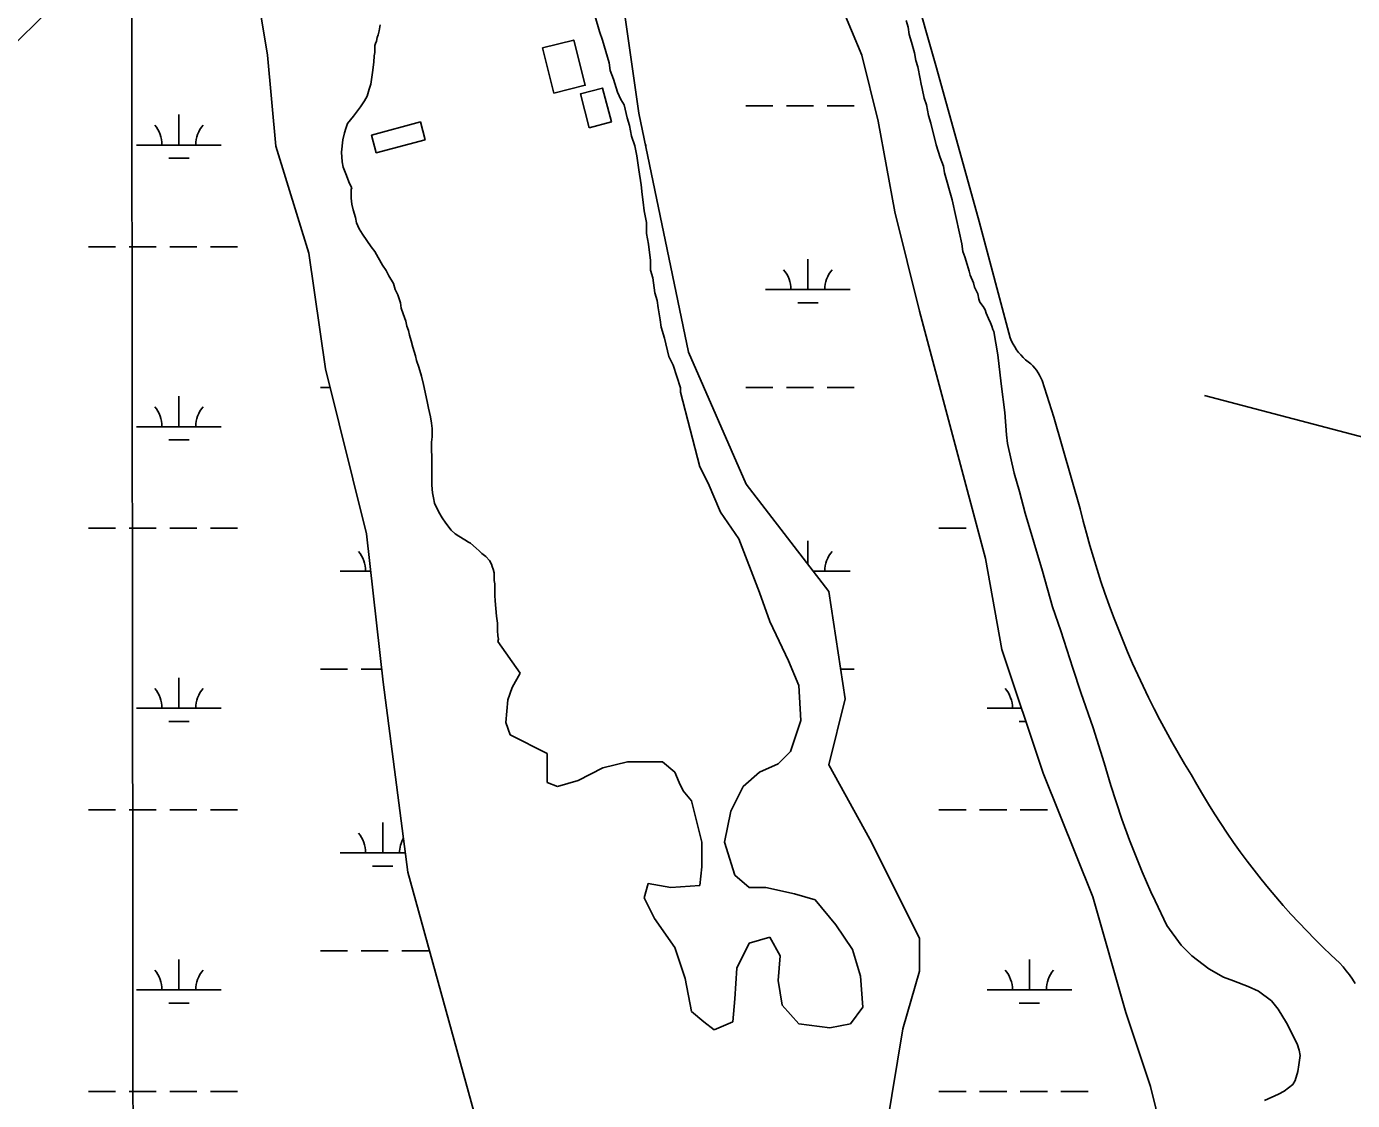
# Model space of a CAD drawing. Extents: x 3297772 to 3335630, y 634068 to 659439.
# Drawn here: x 3322784 to 3324349, y 655548 to 656816 of the extents above; entities that cross this region are included whole.
import ezdxf

# ---------------------------------------------------------------- set-up
doc = ezdxf.new("R2010")
doc.units = 0
for name, color, linetype in [('V-BLDG-OTLN', 7, 'Continuous'), ('V-DTCH-CNTR', 7, 'Continuous'), ('V-GRID-MAJR', 7, 'Continuous'), ('V-SITE-VEGE', 7, 'Continuous'), ('V-WETL-SWMP', 7, 'Continuous')]:
    doc.layers.add(name, color=color, linetype=linetype)

msp = doc.modelspace()

# ---------------------------------------------------------------- linework, layer by layer
at = {"layer": 'V-BLDG-OTLN'}
for points in [[(3323406.4, 656737.4), (3323392.9, 656790.8), (3323429.8, 656800.1), (3323443.3, 656746.8)], [(3323448, 656696.5), (3323437.5, 656736.6), (3323463.7, 656743.4), (3323474.1, 656703.4)], [(3323254.4, 656682.5), (3323196.7, 656667), (3323191.1, 656687.8), (3323248.8, 656703.4)]]:
    msp.add_lwpolyline(points, close=True, dxfattribs=at)
at = {"layer": 'V-DTCH-CNTR'}
for points in [[(3324352.1, 655685.9), (3324348.7, 655691), (3324345.2, 655696), (3324341.5, 655700.9), (3324337.7, 655705.6), (3324333.7, 655710.2), (3324323.7, 655719.4), (3324313.9, 655728.8), (3324304.3, 655738.3), (3324294.8, 655748), (3324285.4, 655757.8), (3324276.2, 655767.7), (3324267.2, 655777.8), (3324258.3, 655788.1), (3324249.6, 655798.4), (3324241, 655809), (3324232.7, 655819.6), (3324224.4, 655830.4), (3324216.4, 655841.3), (3324208.5, 655852.3), (3324200.8, 655863.5), (3324193.3, 655874.8), (3324186, 655886.2), (3324178.8, 655897.7), (3324171.9, 655909.3), (3324165.1, 655921), (3324158.5, 655932.8), (3324150.7, 655945.5), (3324143.2, 655958.3), (3324135.8, 655971.1), (3324128.6, 655984.1), (3324121.6, 655997.2), (3324114.8, 656010.4), (3324108.1, 656023.6), (3324101.7, 656037), (3324095.4, 656050.4), (3324089.3, 656063.9), (3324083.4, 656077.5), (3324077.7, 656091.2), (3324072.1, 656105), (3324066.8, 656118.8), (3324061.6, 656132.8), (3324056.7, 656146.7), (3324051.9, 656160.8), (3324047.4, 656174.9), (3324043, 656189.1), (3324038.8, 656203.3), (3324034.8, 656217.6), (3324031.1, 656231.9), (3324027.5, 656246.3), (3323996.4, 656354.7), (3323982.4, 656397.9), (3323981.1, 656401.1), (3323979.6, 656404.2), (3323977.9, 656407.2), (3323976, 656410.1), (3323973.9, 656412.7), (3323971.6, 656415.3), (3323969.1, 656417.6), (3323965.9, 656420), (3323962.9, 656422.6), (3323960, 656425.3), (3323957.3, 656428.2), (3323954.8, 656431.2), (3323952.4, 656434.4), (3323950.2, 656437.7), (3323948.2, 656441.1), (3323946.4, 656444.7), (3323944.8, 656448.3), (3323908.3, 656585.7), (3323857.8, 656767.2), (3323801.1, 656966.7)], [(3324385, 656324.8), (3324174, 656380.3)]]:
    msp.add_lwpolyline(points, dxfattribs=at)
at = {"layer": 'V-GRID-MAJR'}
msp.add_spline([(3322928.3, 639468), (3322924.7, 642495.6), (3322917.7, 648556.9), (3322910.6, 654618.3), (3322907.1, 657652)], degree=3, dxfattribs=at)
at = {"layer": 'V-SITE-VEGE'}
for p, q in [((3323460, 656810.3), (3323455, 656828.1)), ((3323200.1, 656811), (3323198.8, 656806.5)), ((3323201.4, 656818), (3323200.1, 656811)), ((3323463.8, 656800), (3323460, 656810.3)), ((3323822, 656823.3), (3323824.5, 656815.6)), ((3323824.5, 656815.6), (3323825.8, 656806.7)), ((3323195.6, 656796.3), (3323194.9, 656793.8)), ((3323194.9, 656793.8), (3323194.9, 656785.5)), ((3323196.9, 656798.9), (3323195.6, 656796.3)), ((3323197.5, 656803.3), (3323196.9, 656798.9)), ((3323198.8, 656806.5), (3323197.5, 656803.3)), ((3323471.4, 656773.3), (3323463.8, 656800)), ((3323825.8, 656806.7), (3323828.3, 656797.8)), ((3323828.3, 656797.8), (3323832.1, 656785)), ((3323194.3, 656781.7), (3323193.6, 656774)), ((3323194.9, 656785.5), (3323194.3, 656781.7)), ((3323832.1, 656785), (3323833.3, 656776.1)), ((3323192.3, 656761.9), (3323191, 656753.6)), ((3323193.6, 656774), (3323192.3, 656761.9)), ((3323472.7, 656764.3), (3323471.4, 656773.3)), ((3323476.5, 656754.1), (3323472.7, 656764.3)), ((3323833.3, 656776.1), (3323835.9, 656768.4)), ((3323835.9, 656768.4), (3323838.4, 656754.4)), ((3323190.3, 656747.9), (3323188.4, 656742.2)), ((3323191, 656753.6), (3323190.3, 656747.9)), ((3323481.5, 656738.8), (3323476.5, 656754.1)), ((3323838.4, 656754.4), (3323839.6, 656748)), ((3323839.6, 656748), (3323840.9, 656742.9)), ((3323185.8, 656733.9), (3323182.6, 656728.2)), ((3323188.4, 656742.2), (3323185.8, 656733.9)), ((3323485.3, 656729.9), (3323481.5, 656738.8)), ((3323840.9, 656742.9), (3323843.4, 656731.5)), ((3323843.4, 656731.5), (3323845.9, 656723.8)), ((3323174.3, 656716.7), (3323169.8, 656710.4)), ((3323178.2, 656721.2), (3323174.3, 656716.7)), ((3323182.6, 656728.2), (3323178.2, 656721.2)), ((3323489.1, 656723.5), (3323485.3, 656729.9)), ((3323492.9, 656708.2), (3323489.1, 656723.5)), ((3323845.9, 656723.8), (3323847.2, 656717.4)), ((3323847.2, 656717.4), (3323848.5, 656711.1)), ((3323162.8, 656701.5), (3323160.9, 656695.7)), ((3323169.8, 656710.4), (3323162.8, 656701.5)), ((3323495.4, 656699.3), (3323492.9, 656708.2)), ((3323497.9, 656686.5), (3323495.4, 656699.3)), ((3323848.5, 656711.1), (3323851, 656702.1)), ((3323851, 656702.1), (3323857.3, 656676.6)), ((3323159, 656690.7), (3323157, 656682.4)), ((3323160.9, 656695.7), (3323159, 656690.7)), ((3323501.7, 656675.1), (3323497.9, 656686.5)), ((3323157, 656682.4), (3323155.7, 656667.7)), ((3323504.2, 656663.6), (3323501.7, 656675.1)), ((3323857.3, 656676.6), (3323862.3, 656661.3)), ((3323155.7, 656667.7), (3323156.3, 656656.2)), ((3323156.3, 656656.2), (3323157.6, 656649.9)), ((3323506.7, 656647), (3323504.2, 656663.6)), ((3323862.3, 656661.3), (3323866.1, 656651.1)), ((3323157.6, 656649.9), (3323160.7, 656642.2)), ((3323160.7, 656642.2), (3323165.2, 656630.7)), ((3323509.2, 656629.2), (3323506.7, 656647)), ((3323866.1, 656651.1), (3323867.4, 656643.5)), ((3323867.4, 656643.5), (3323876.2, 656611.6)), ((3323165.2, 656630.7), (3323167.7, 656625.6)), ((3323167.1, 656623.7), (3323167, 656613.5)), ((3323167.7, 656625.6), (3323167.1, 656623.7)), ((3323510.5, 656617.7), (3323509.2, 656629.2)), ((3323167, 656613.5), (3323167.7, 656606.5)), ((3323167.7, 656606.5), (3323169.5, 656599.5)), ((3323511.7, 656608.8), (3323510.5, 656617.7)), ((3323513, 656598.6), (3323511.7, 656608.8)), ((3323876.2, 656611.6), (3323885, 656572.1)), ((3323169.5, 656599.5), (3323172.1, 656590.6)), ((3323172.1, 656590.6), (3323173.3, 656584.2)), ((3323515.5, 656584.5), (3323513, 656598.6)), ((3323173.3, 656584.2), (3323176.5, 656577.2)), ((3323176.5, 656577.2), (3323180.3, 656570.8)), ((3323515.5, 656571.8), (3323515.5, 656584.5)), ((3323180.3, 656570.8), (3323190.5, 656556.1)), ((3323518, 656559), (3323515.5, 656571.8)), ((3323520.5, 656539.9), (3323518, 656559)), ((3323885, 656572.1), (3323887.6, 656559.3)), ((3323887.6, 656559.3), (3323888.8, 656550.4)), ((3323190.5, 656556.1), (3323194.9, 656550.4)), ((3323194.9, 656550.4), (3323198.7, 656543.3)), ((3323198.7, 656543.3), (3323203.8, 656534.4)), ((3323888.8, 656550.4), (3323891.3, 656544)), ((3323891.3, 656544), (3323893.9, 656535.1)), ((3323203.8, 656534.4), (3323208.2, 656528)), ((3323208.2, 656528), (3323211.4, 656521.6)), ((3323520.4, 656528.4), (3323520.5, 656539.9)), ((3323523, 656519.5), (3323520.4, 656528.4)), ((3323893.9, 656535.1), (3323896.4, 656527.4)), ((3323896.4, 656527.4), (3323897.6, 656522.3)), ((3323211.4, 656521.6), (3323217.1, 656512.7)), ((3323217.1, 656512.7), (3323219, 656505.7)), ((3323525.5, 656501.7), (3323523, 656519.5)), ((3323897.6, 656522.3), (3323901.4, 656513.4)), ((3323901.4, 656513.4), (3323902.7, 656508.3)), ((3323219, 656505.7), (3323222.2, 656499.3)), ((3323222.2, 656499.3), (3323225.3, 656489.8)), ((3323528, 656492.7), (3323525.5, 656501.7)), ((3323902.7, 656508.3), (3323906.5, 656500.6)), ((3323906.5, 656500.6), (3323907.8, 656494.3)), ((3323225.3, 656489.8), (3323225.9, 656483.4)), ((3323225.9, 656483.4), (3323228.5, 656477)), ((3323529.2, 656483.8), (3323528, 656492.7)), ((3323531.8, 656469.8), (3323529.2, 656483.8)), ((3323907.8, 656494.3), (3323909, 656490.4)), ((3323909, 656490.4), (3323912.8, 656485.3)), ((3323912.8, 656485.3), (3323915.4, 656481.5)), ((3323915.4, 656481.5), (3323916.6, 656477.7)), ((3323228.5, 656477), (3323231.6, 656468.1)), ((3323231.6, 656468.1), (3323232.9, 656462.3)), ((3323533, 656460.9), (3323531.8, 656469.8)), ((3323916.6, 656477.7), (3323919.2, 656471.3)), ((3323919.2, 656471.3), (3323921.7, 656466.2)), ((3323921.7, 656466.2), (3323923, 656462.3)), ((3323232.9, 656462.3), (3323234.8, 656457.2)), ((3323234.8, 656457.2), (3323236, 656451.5)), ((3323236, 656451.5), (3323237.9, 656445.1)), ((3323536.8, 656448.1), (3323533, 656460.9)), ((3323923, 656462.3), (3323924.2, 656458.5)), ((3323924.2, 656458.5), (3323925.5, 656456)), ((3323925.5, 656456), (3323930.3, 656428.4)), ((3323237.9, 656445.1), (3323239.8, 656437.5)), ((3323239.8, 656437.5), (3323243, 656427.3)), ((3323541.8, 656426.4), (3323536.8, 656448.1)), ((3323243, 656427.3), (3323244.2, 656421.5)), ((3323244.2, 656421.5), (3323246.8, 656413.9)), ((3323546.9, 656416.2), (3323541.8, 656426.4)), ((3323930.3, 656428.4), (3323934.2, 656394.1)), ((3323246.8, 656413.9), (3323249.9, 656403)), ((3323249.9, 656403), (3323252.5, 656393.5)), ((3323555.7, 656389.4), (3323546.9, 656416.2)), ((3323252.5, 656393.5), (3323256.9, 656373.1)), ((3323555.7, 656384.3), (3323555.7, 656389.4)), ((3323934.2, 656394.1), (3323938.6, 656360.3)), ((3323256.9, 656373.1), (3323258.1, 656365.4)), ((3323578.4, 656296.2), (3323555.7, 656384.3)), ((3323258.1, 656365.4), (3323260.6, 656355.2)), ((3323260.6, 656355.2), (3323261.9, 656347.6)), ((3323938.6, 656360.3), (3323940.6, 656333.8)), ((3323261.9, 656347.6), (3323262.5, 656341.2)), ((3323262.5, 656341.2), (3323262.5, 656331.6)), ((3323262.5, 656331.6), (3323261.8, 656325.3)), ((3323261.8, 656325.3), (3323261.8, 656318.2)), ((3323940.6, 656333.8), (3323941.5, 656323.5)), ((3323261.8, 656318.2), (3323262.4, 656306.1)), ((3323941.5, 656323.5), (3323949.7, 656288.8)), ((3323262.4, 656306.1), (3323262.3, 656274.3)), ((3323588.2, 656276.7), (3323578.4, 656296.2)), ((3323949.7, 656288.8), (3323956, 656266.9)), ((3323262.3, 656274.3), (3323262.9, 656265.4)), ((3323262.9, 656265.4), (3323264.2, 656259.6)), ((3323602.8, 656242.6), (3323588.2, 656276.7)), ((3323956, 656266.9), (3323962.7, 656241.4)), ((3323264.2, 656259.6), (3323265.4, 656253.2)), ((3323265.4, 656253.2), (3323270.5, 656242.4)), ((3323270.5, 656242.4), (3323274.3, 656236)), ((3323274.3, 656236), (3323278.8, 656229.6)), ((3323624.7, 656210.9), (3323602.8, 656242.6)), ((3323962.7, 656241.4), (3323983, 656172.7)), ((3323278.8, 656229.6), (3323285.1, 656221.3)), ((3323285.1, 656221.3), (3323289.6, 656216.9)), ((3323289.6, 656216.9), (3323294, 656214.3)), ((3323294, 656214.3), (3323301, 656209.8)), ((3323301, 656209.8), (3323305.5, 656207.3)), ((3323305.5, 656207.3), (3323308, 656206)), ((3323308, 656206), (3323314.4, 656200.2)), ((3323314.4, 656200.2), (3323318.2, 656197)), ((3323649, 656147.5), (3323624.7, 656210.9)), ((3323318.2, 656197), (3323321.4, 656193.8)), ((3323321.4, 656193.8), (3323325.8, 656190)), ((3323325.8, 656190), (3323330.3, 656185.5)), ((3323330.3, 656185.5), (3323332.8, 656181.1)), ((3323332.8, 656181.1), (3323333.4, 656178.5)), ((3323333.4, 656178.5), (3323334.7, 656175.3)), ((3323334.7, 656175.3), (3323335.9, 656170.8)), ((3323335.9, 656170.8), (3323335.9, 656161.9)), ((3323983, 656172.7), (3323994.9, 656130.7)), ((3323335.9, 656161.9), (3323336.6, 656158.1)), ((3323336.6, 656158.1), (3323336.5, 656144.1)), ((3323336.5, 656144.1), (3323337.1, 656137.7)), ((3323337.1, 656137.7), (3323338.4, 656119.9)), ((3323661.2, 656113.4), (3323649, 656147.5)), ((3323994.9, 656130.7), (3324004.5, 656102.3)), ((3323338.4, 656119.9), (3323339.6, 656111.6)), ((3323339.6, 656111.6), (3323339.6, 656102.7)), ((3323683.1, 656067.1), (3323661.2, 656113.4)), ((3323339.6, 656102.7), (3323340.2, 656096.3)), ((3323340.2, 656096.3), (3323340.8, 656092.5)), ((3323340.8, 656092.5), (3323340.2, 656089.9)), ((3323340.2, 656089.9), (3323366.6, 656052.5)), ((3324004.5, 656102.3), (3324018.7, 656058.4)), ((3323695.3, 656037.9), (3323683.1, 656067.1)), ((3324018.7, 656058.4), (3324028.4, 656029.4)), ((3323366.6, 656052.5), (3323356.9, 656035.5)), ((3323356.9, 656035.5), (3323352, 656020.8)), ((3323697.7, 655996.5), (3323695.3, 656037.9)), ((3324028.4, 656029.4), (3324042.6, 655987.9)), ((3323352, 656020.8), (3323349.6, 655994)), ((3323685.6, 655959.9), (3323697.7, 655996.5)), ((3323349.6, 655994), (3323354.5, 655979.4)), ((3323354.5, 655979.4), (3323398.3, 655957.5)), ((3324042.6, 655987.9), (3324055.6, 655946.5)), ((3323398.3, 655957.5), (3323398.3, 655923.4)), ((3323671, 655945.3), (3323685.6, 655959.9)), ((3323434.8, 655925.8), (3323464, 655940.4)), ((3323464, 655940.4), (3323493.2, 655947.7)), ((3323493.2, 655947.7), (3323534.6, 655947.7)), ((3323534.6, 655947.7), (3323549.2, 655935.6)), ((3323549.2, 655935.6), (3323554.1, 655923.4)), ((3323629.6, 655918.5), (3323649, 655935.6)), ((3323649, 655935.6), (3323671, 655945.3)), ((3324055.6, 655946.5), (3324063.5, 655919.8)), ((3323398.3, 655923.4), (3323410.5, 655918.5)), ((3323410.5, 655918.5), (3323434.8, 655925.8)), ((3323554.1, 655923.4), (3323559, 655913.6)), ((3323615, 655889.3), (3323629.6, 655918.5)), ((3324063.5, 655919.8), (3324076.5, 655880.1)), ((3323559, 655913.6), (3323568.7, 655901.5)), ((3323568.7, 655901.5), (3323580.9, 655852.7)), ((3323607.7, 655852.7), (3323615, 655889.3)), ((3324076.5, 655880.1), (3324085.7, 655855.3)), ((3324085.7, 655855.3), (3324100.5, 655817.9)), ((3323580.9, 655852.7), (3323580.9, 655823.5)), ((3323619.8, 655813.7), (3323607.7, 655852.7)), ((3323580.9, 655823.5), (3323578.4, 655801.6)), ((3323636.9, 655799.1), (3323619.8, 655813.7)), ((3324100.5, 655817.9), (3324110.8, 655794.2)), ((3323517.6, 655804), (3323512.7, 655786.9)), ((3323544.4, 655799.1), (3323517.6, 655804)), ((3323578.4, 655801.6), (3323544.4, 655799.1)), ((3323656.3, 655799.1), (3323636.9, 655799.1)), ((3323690.4, 655791.8), (3323656.3, 655799.1)), ((3323714.8, 655784.5), (3323690.4, 655791.8)), ((3324110.8, 655794.2), (3324116, 655783.5)), ((3323512.7, 655786.9), (3323524.9, 655762.6)), ((3323739.1, 655755.3), (3323714.8, 655784.5)), ((3324116, 655783.5), (3324129.8, 655754.4)), ((3323524.9, 655762.6), (3323549.2, 655728.5)), ((3323758.6, 655726), (3323739.1, 655755.3)), ((3324129.8, 655754.4), (3324146.6, 655731.2)), ((3323622.3, 655704.1), (3323636.9, 655733.3)), ((3323636.9, 655733.3), (3323661.2, 655740.6)), ((3323661.2, 655740.6), (3323673.4, 655718.7)), ((3324146.6, 655731.2), (3324159.4, 655718.6)), ((3323549.2, 655728.5), (3323561.4, 655691.9)), ((3323673.4, 655718.7), (3323671, 655689.5)), ((3323768.3, 655694.4), (3323758.6, 655726)), ((3324159.4, 655718.6), (3324179.2, 655703)), ((3323619.8, 655667.6), (3323622.3, 655704.1)), ((3324179.2, 655703), (3324196.8, 655693.4)), ((3323561.4, 655691.9), (3323568.7, 655652.9)), ((3323671, 655689.5), (3323675.8, 655660.2)), ((3323770.8, 655657.8), (3323768.3, 655694.4)), ((3324196.8, 655693.4), (3324208.5, 655689.1)), ((3324208.5, 655689.1), (3324225.6, 655682.4)), ((3324225.6, 655682.4), (3324237.9, 655676.9)), ((3323617.4, 655640.7), (3323619.8, 655667.6)), ((3324237.9, 655676.9), (3324253.1, 655665.5)), ((3323568.7, 655652.9), (3323583.3, 655640.7)), ((3323675.8, 655660.2), (3323695.3, 655638.3)), ((3323756.2, 655638.3), (3323770.8, 655657.8)), ((3324253.1, 655665.5), (3324261.2, 655655.4)), ((3324261.2, 655655.4), (3324271, 655639.3)), ((3323583.3, 655640.7), (3323595.5, 655631)), ((3323595.5, 655631), (3323617.4, 655640.7)), ((3323695.3, 655638.3), (3323731.8, 655633.4)), ((3323731.8, 655633.4), (3323756.2, 655638.3)), ((3324271, 655639.3), (3324283.7, 655614.4)), ((3324283.7, 655614.4), (3324285.9, 655607.3)), ((3324285.9, 655607.3), (3324287, 655600.8)), ((3324285.7, 655589.6), (3324284.4, 655581.9)), ((3324287, 655600.8), (3324285.7, 655589.6)), ((3324284.4, 655581.9), (3324281.3, 655571.4)), ((3324268.2, 655558.6), (3324261.6, 655555.1)), ((3324278.3, 655566.7), (3324268.2, 655558.6)), ((3324281.3, 655571.4), (3324278.3, 655566.7)), ((3324261.6, 655555.1), (3324245, 655547.7))]:
    msp.add_line(p, q, dxfattribs=at)
at = {"layer": 'V-WETL-SWMP'}
for p, q in [((3323632.7, 656722.6), (3323664.7, 656722.6)), ((3323680.7, 656722.6), (3323712.7, 656722.6)), ((3323728.7, 656722.6), (3323760.7, 656722.6)), ((3322963.7, 656676.2), (3322963.7, 656712.2)), ((3322913.7, 656676.2), (3323013.7, 656676.2)), ((3323514.4, 656676.2), (3323515.6, 656676.2)), ((3322951.7, 656660.8), (3322975.7, 656660.8)), ((3322856.9, 656556.1), (3322888.9, 656556.1)), ((3322904.9, 656556.1), (3322936.9, 656556.1)), ((3322952.9, 656556.1), (3322984.9, 656556.1)), ((3323000.9, 656556.1), (3323032.9, 656556.1)), ((3323706.1, 656505.4), (3323706.1, 656541.4)), ((3323656.1, 656505.4), (3323756.1, 656505.4)), ((3323694.1, 656490), (3323718.1, 656490)), ((3323130.8, 656390), (3323142, 656390)), ((3323632.7, 656390), (3323664.7, 656390)), ((3323680.7, 656390), (3323712.7, 656390)), ((3323728.7, 656390), (3323760.7, 656390)), ((3322963.7, 656343.5), (3322963.7, 656379.5)), ((3322913.7, 656343.5), (3323013.7, 656343.5)), ((3322951.7, 656328.1), (3322975.7, 656328.1)), ((3322856.9, 656223.5), (3322888.9, 656223.5)), ((3322904.9, 656223.5), (3322936.9, 656223.5)), ((3322952.9, 656223.5), (3322984.9, 656223.5)), ((3323000.9, 656223.5), (3323032.9, 656223.5)), ((3323860.7, 656223.5), (3323892.7, 656223.5)), ((3323706.1, 656180.7), (3323706.1, 656208.7)), ((3323154.2, 656172.7), (3323190.2, 656172.7)), ((3323712.2, 656172.7), (3323756.1, 656172.7)), ((3322963.7, 656010.9), (3322963.7, 656046.9)), ((3323130.8, 656057.3), (3323162.8, 656057.3)), ((3323178.8, 656057.3), (3323203, 656057.3)), ((3323744.7, 656057.3), (3323760.7, 656057.3)), ((3322913.7, 656010.9), (3323013.7, 656010.9)), ((3323917.5, 656010.9), (3323958.3, 656010.9)), ((3322951.7, 655995.4), (3322975.7, 655995.4)), ((3323955.5, 655995.4), (3323963.5, 655995.4)), ((3322856.9, 655890.8), (3322888.9, 655890.8)), ((3322904.9, 655890.8), (3322936.9, 655890.8)), ((3322952.9, 655890.8), (3322984.9, 655890.8)), ((3323000.9, 655890.8), (3323032.9, 655890.8)), ((3323860.7, 655890.8), (3323892.7, 655890.8)), ((3323908.7, 655890.8), (3323940.7, 655890.8)), ((3323956.7, 655890.8), (3323988.7, 655890.8)), ((3323204.2, 655840), (3323204.2, 655876)), ((3323154.2, 655840), (3323231, 655840)), ((3323192.2, 655824.6), (3323216.2, 655824.6)), ((3322963.7, 655678.2), (3322963.7, 655714.2)), ((3323130.8, 655724.6), (3323162.8, 655724.6)), ((3323178.8, 655724.6), (3323210.8, 655724.6)), ((3323226.8, 655724.6), (3323258.8, 655724.6)), ((3323967.5, 655678.2), (3323967.5, 655714.2)), ((3322913.7, 655678.2), (3323013.7, 655678.2)), ((3323917.5, 655678.2), (3324017.5, 655678.2)), ((3322951.7, 655662.8), (3322975.7, 655662.8)), ((3323955.5, 655662.8), (3323979.5, 655662.8)), ((3322856.9, 655558.1), (3322888.9, 655558.1)), ((3322904.9, 655558.1), (3322936.9, 655558.1)), ((3322952.9, 655558.1), (3322984.9, 655558.1)), ((3323000.9, 655558.1), (3323032.9, 655558.1)), ((3323860.7, 655558.1), (3323892.7, 655558.1)), ((3323908.7, 655558.1), (3323940.7, 655558.1)), ((3323956.7, 655558.1), (3323988.7, 655558.1)), ((3324004.7, 655558.1), (3324036.7, 655558.1))]:
    msp.add_line(p, q, dxfattribs=at)
for points in [[(3323730.6, 655944.1), (3323750.1, 656022.1), (3323730.6, 656148.8), (3323633.2, 656275.5), (3323565, 656431.4), (3323506.6, 656714), (3323467.7, 656986.9)], [(3323048.9, 656899.2), (3323068.4, 656782.2), (3323078.1, 656675), (3323117.1, 656548.3), (3323136.6, 656411.9), (3323185.2, 656217), (3323204.7, 656041.6), (3323233.9, 655817.4), (3323311.8, 655534.8), (3323389.8, 655417.8), (3323496.9, 655378.8), (3323555.3, 655369.1), (3323643, 655398.3), (3323711.1, 655437.3), (3323769.6, 655466.5), (3323798.8, 655515.3), (3323818.2, 655632.2), (3323837.7, 655700.4), (3323837.7, 655739.4), (3323779.3, 655856.4), (3323730.6, 655944.1)], [(3323720.9, 656899.2), (3323769.6, 656782.2), (3323789, 656704.3), (3323808.5, 656597.1), (3323837.7, 656480.1), (3323915.6, 656187.7), (3323935.1, 656080.5), (3323983.8, 655934.3), (3324042.2, 655788.2), (3324081.2, 655651.7), (3324110.4, 655564), (3324129.9, 655486)], [(3322756.8, 656782.2), (3322815.2, 656840.7)]]:
    msp.add_lwpolyline(points, dxfattribs=at)
for centre, start, end in [((3322908.5, 656676.7), 359.2282, 40.7718), ((3323018.9, 656676.7), 139.2282, 180.7718), ((3323650.8, 656505.9), 359.2282, 40.7718), ((3323761.3, 656505.9), 139.2282, 180.7718), ((3322908.5, 656344), 359.2282, 40.7718), ((3323018.9, 656344), 139.2282, 180.7718), ((3323148.9, 656173.2), 359.2282, 40.7718), ((3323761.3, 656173.2), 139.2282, 180.7718), ((3322908.5, 656011.3), 359.2282, 40.7718), ((3323018.9, 656011.3), 139.2282, 180.7718), ((3323912.3, 656011.3), 359.2282, 40.7718), ((3323148.9, 655840.5), 359.2282, 40.7718), ((3323259.4, 655840.5), 150.7152, 180.7718), ((3322908.5, 655678.7), 359.2282, 40.7718), ((3323018.9, 655678.7), 139.2282, 180.7718), ((3323912.3, 655678.7), 359.2282, 40.7718), ((3324022.8, 655678.7), 139.2282, 180.7718)]:
    msp.add_arc(centre, 35.2, start, end, dxfattribs=at)

doc.saveas('drawing.dxf')
